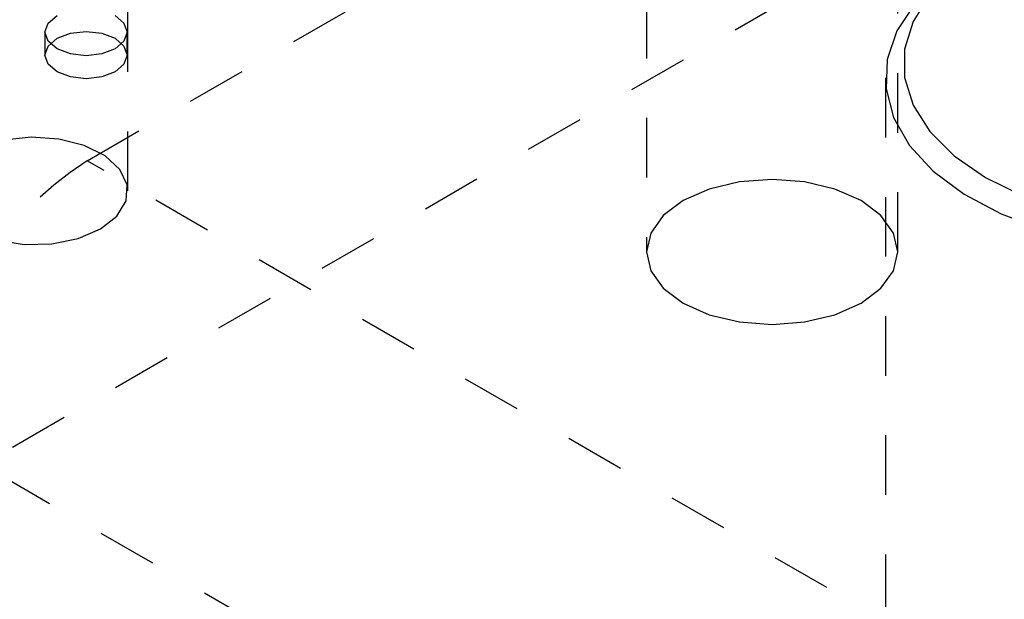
# Model space of a CAD drawing. Header units: inches. Extents: x 1907 to 2452, y -210 to -54.
# Tile 379 of 656: x 1990.518 to 1992.17, y -187.684 to -186.711. Entities that reach past the tile are written whole.
import ezdxf

# ---------------------------------------------------------------- set-up
doc = ezdxf.new("R2010")
doc.units = ezdxf.units.IN
doc.header["$LTSCALE"] = 0.5
doc.header["$MEASUREMENT"] = 0
doc.linetypes.add('HIDDEN', pattern=[0.225, 0.15, -0.075])
doc.layers.add('SID-M-H', color=4, linetype='HIDDEN')

msp = doc.modelspace()

# ---------------------------------------------------------------- linework, layer by layer
at = {"layer": 'SID-M-H'}
for p, q in [((1990.69916, -186.99869), (1990.69916, -184.95734)), ((1980.11308, -193.42791), (1993.19456, -185.87613)), ((1991.56939, -185.87613), (1991.56939, -187.10094)), ((1991.99129, -187.10094), (1991.99129, -185.87613)), ((1990.63129, -186.94787), (1991.78034, -186.28454)), ((1992.04478, -186.66964), (1992.01676, -186.71408)), ((1992.01961, -186.68435), (1991.98966, -186.73015)), ((1990.56555, -186.71678), (1990.58049, -186.70388)), ((1990.67792, -186.70388), (1990.69286, -186.71678)), ((1990.56031, -186.732), (1990.56555, -186.71678)), ((1990.69286, -186.71678), (1990.6981, -186.732)), ((1992.01676, -186.71408), (1992.00253, -186.76066)), ((1990.56031, -186.732), (1990.56031, -186.77058)), ((1990.56555, -186.74722), (1990.56031, -186.732)), ((1990.58049, -186.74245), (1990.60284, -186.73383)), ((1990.60284, -186.73383), (1990.62921, -186.7308)), ((1990.62921, -186.7308), (1990.65557, -186.73383)), ((1990.65557, -186.73383), (1990.67792, -186.74245)), ((1990.6981, -186.732), (1990.69286, -186.74722)), ((1990.6981, -186.77058), (1990.6981, -186.732)), ((1991.98966, -186.73015), (1991.97356, -186.77822)), ((1990.56555, -186.75536), (1990.58049, -186.74245)), ((1990.58049, -186.76012), (1990.56555, -186.74722)), ((1990.67792, -186.74245), (1990.69286, -186.75536)), ((1990.69286, -186.74722), (1990.67792, -186.76012)), ((1990.56031, -186.77058), (1990.56555, -186.75536)), ((1990.56555, -186.7858), (1990.56031, -186.77058)), ((1990.60284, -186.76875), (1990.58049, -186.76012)), ((1990.62921, -186.77177), (1990.60284, -186.76875)), ((1990.65557, -186.76875), (1990.62921, -186.77177)), ((1990.67792, -186.76012), (1990.65557, -186.76875)), ((1990.69286, -186.75536), (1990.6981, -186.77058)), ((1990.6981, -186.77058), (1990.69286, -186.7858)), ((1992.00253, -186.76066), (1992.00253, -186.80795)), ((1990.58049, -186.7987), (1990.56555, -186.7858)), ((1990.69286, -186.7858), (1990.67792, -186.7987)), ((1991.97356, -186.77822), (1991.97176, -186.82717)), ((1990.60284, -186.80732), (1990.58049, -186.7987)), ((1990.67792, -186.7987), (1990.65557, -186.80732)), ((1990.62921, -186.81035), (1990.60284, -186.80732)), ((1990.65557, -186.80732), (1990.62921, -186.81035)), ((1991.97075, -186.8088), (1991.97075, -188.72359)), ((1992.00253, -186.80795), (1992.01676, -186.85453)), ((1991.97176, -186.82717), (1991.98431, -186.87559)), ((1992.01676, -186.85453), (1992.04478, -186.89897)), ((1991.98431, -186.87559), (1992.01086, -186.92208)), ((1992.04478, -186.89897), (1992.08574, -186.93993)), ((1990.53706, -186.90856), (1990.4913, -186.91356)), ((1990.58335, -186.91157), (1990.53706, -186.90856)), ((1990.62604, -186.92232), (1990.58335, -186.91157)), ((1990.66134, -186.93986), (1990.62604, -186.92232)), ((1992.01086, -186.92208), (1992.05064, -186.96532)), ((1992.04551, -187.76428), (1990.63129, -186.94787)), ((1990.68612, -186.96262), (1990.66134, -186.93986)), ((1992.08574, -186.93993), (1992.13841, -186.97616)), ((1990.69817, -186.9886), (1990.68612, -186.96262)), ((1992.05064, -186.96532), (1992.10251, -187.00406)), ((1991.72574, -186.98332), (1991.67487, -186.99548)), ((1991.78034, -186.97917), (1991.72574, -186.98332)), ((1991.83494, -186.98332), (1991.78034, -186.97917)), ((1991.88582, -186.99548), (1991.83494, -186.98332)), ((1992.13841, -186.97616), (1992.20116, -187.00656)), ((1990.69643, -187.01546), (1990.69817, -186.9886)), ((1991.67487, -186.99548), (1991.63118, -187.01483)), ((1991.92951, -187.01483), (1991.88582, -186.99548)), ((1990.68105, -187.04084), (1990.69643, -187.01546)), ((1991.63118, -187.01483), (1991.59765, -187.04006)), ((1991.96303, -187.04006), (1991.92951, -187.01483)), ((1992.10251, -187.00406), (1992.16496, -187.03717)), ((1990.65339, -187.06248), (1990.68105, -187.04084)), ((1991.59765, -187.04006), (1991.57658, -187.06943)), ((1991.9841, -187.06943), (1991.96303, -187.04006)), ((1992.16496, -187.03717), (1992.23622, -187.06372)), ((1990.61592, -187.07844), (1990.65339, -187.06248)), ((1990.48042, -187.08137), (1990.52541, -187.08833)), ((1990.57195, -187.08732), (1990.61592, -187.07844)), ((1991.57658, -187.06943), (1991.56939, -187.10094)), ((1991.99129, -187.10094), (1991.9841, -187.06943)), ((1990.52541, -187.08833), (1990.57195, -187.08732)), ((1991.56939, -187.10094), (1991.57658, -187.13246)), ((1991.9841, -187.13246), (1991.99129, -187.10094)), ((1991.57658, -187.13246), (1991.59765, -187.16183)), ((1991.96303, -187.16183), (1991.9841, -187.13246)), ((1991.59765, -187.16183), (1991.63118, -187.18706)), ((1991.92951, -187.18706), (1991.96303, -187.16183)), ((1991.63118, -187.18706), (1991.67487, -187.20641)), ((1991.88582, -187.20641), (1991.92951, -187.18706)), ((1991.67487, -187.20641), (1991.72574, -187.21857)), ((1991.83494, -187.21857), (1991.88582, -187.20641)), ((1991.72574, -187.21857), (1991.78034, -187.22272)), ((1991.78034, -187.22272), (1991.83494, -187.21857)), ((1991.78034, -188.22356), (1990.36613, -187.40715))]:
    msp.add_line(p, q, dxfattribs=at)
msp.add_arc((1990.94183, -187.43335), 0.5763, 122.60548, 177.39452, dxfattribs=at)

doc.saveas('drawing.dxf')
